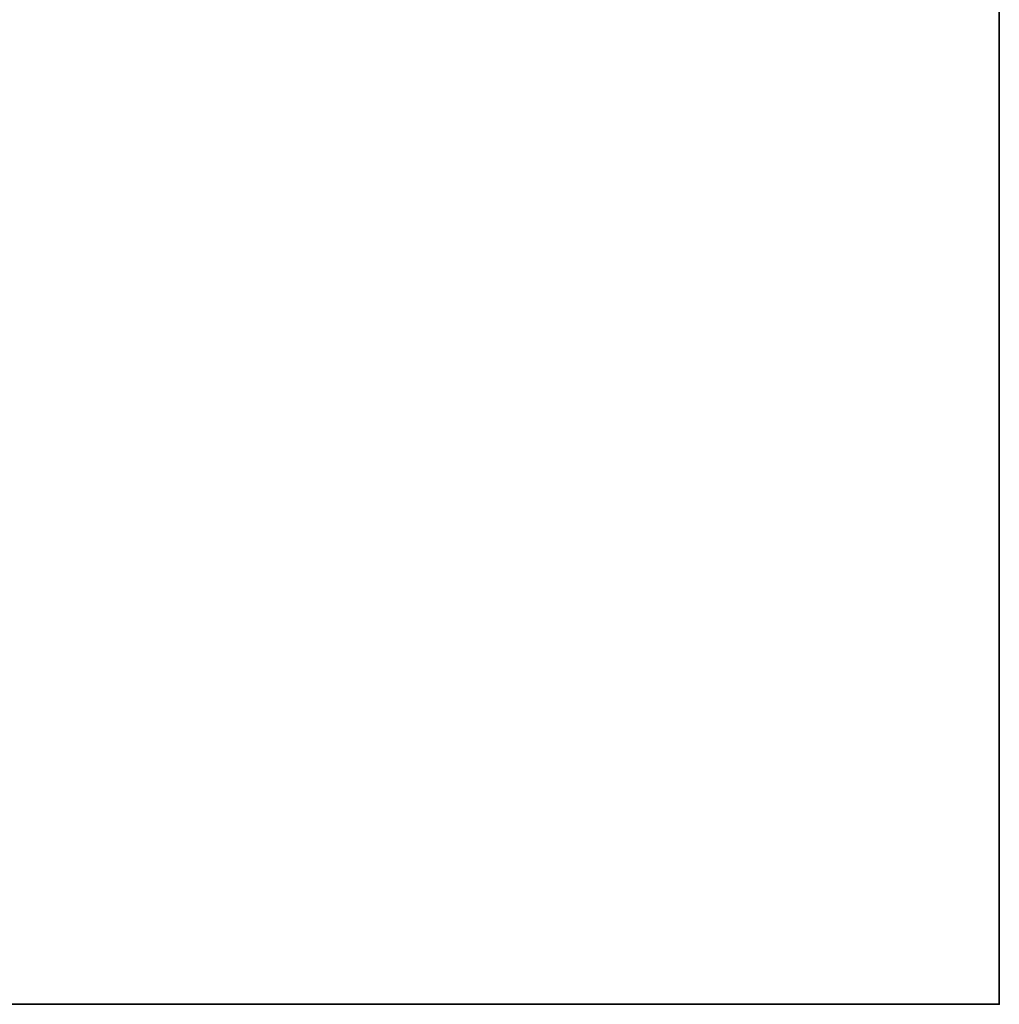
# Model space of a CAD drawing. Header units: millimetres. Extents: x -503 to 6703, y -110 to 193.
# Tile 592 of 656: x 1959 to 2053, y -14 to 81. Entities that reach past the tile are written whole.
import ezdxf

# ---------------------------------------------------------------- set-up
doc = ezdxf.new("R2010")
doc.units = ezdxf.units.MM
doc.layers.add('151', color=7, linetype='Continuous', true_color=0xffffff)

# ---------------------------------------------------------------- blocks, each defined once
blk = doc.blocks.new('UG_SURFACE_002')
at = {"layer": '151', "color": 252, "linetype": 'Continuous', "lineweight": 35}
for points in [[(2052.5, -14, 2212.25), (2052.5, 174.4, 2212.25), (947.5, 174.4, 2212.25), (947.5, -14, 2212.25)], [(1902.5, -14, -7.75), (1902.5, 174.4, -7.75), (2052.5, 174.4, -7.75), (2052.5, -14, -7.75)], [(2052.5, -14, -7.75), (2052.5, 174.4, -7.75), (2052.5, 174.4, 2212.25), (2052.5, -14, 2212.25)], [(2052.5, -14, 2212.25), (947.5, -14, 2212.25), (1097.5, -14, 2062.25), (1902.5, -14, 2062.25)], [(1902.5, -14, 2062.25), (1902.5, -14, -7.75), (2052.5, -14, -7.75), (2052.5, -14, 2212.25)]]:
    blk.add_3dface(points, dxfattribs=at)

msp = doc.modelspace()

# ---------------------------------------------------------------- linework, layer by layer
at = {"layer": '151', "color": 252, "linetype": 'Continuous', "lineweight": -3, "true_color": 0x939598}
for p, q in [((2052.5, -14, 2212.25), (2052.5, 174.4, 2212.25)), ((2052.5, 174.4, -7.75), (2052.5, -14, -7.75)), ((947.5, -14, 2212.25), (2052.5, -14, 2212.25)), ((1902.5, -14, -7.75), (2052.5, -14, -7.75)), ((2052.5, -14, 2212.25), (2052.5, -14, -7.75))]:
    msp.add_line(p, q, dxfattribs=at)

# ---------------------------------------------------------------- block references
msp.add_blockref('UG_SURFACE_002', (0, 0), dxfattribs=at)

doc.saveas('drawing.dxf')
